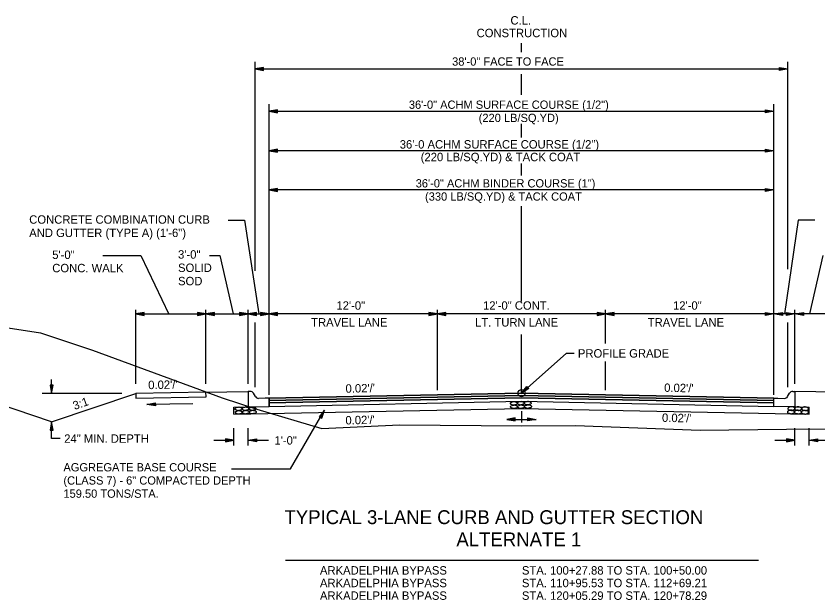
# Model space of a CAD drawing. Extents: x 1001270 to 1003428, y 1840152 to 1842912.
# Drawn here: x 1002318.6 to 1002375.8, y 1842858.7 to 1842900.4 of the extents above; entities that cross this region are included whole.
import ezdxf

# ---------------------------------------------------------------- set-up
doc = ezdxf.new("R2010")
doc.units = 0
for name, color, linetype in [('1', 7, 'Continuous'), ('19', 7, 'Continuous'), ('20', 7, 'Continuous'), ('8', 7, 'Continuous'), ('Level 1', 7, 'Continuous')]:
    doc.layers.add(name, color=color, linetype=linetype)

# ---------------------------------------------------------------- blocks, each defined once
blk = doc.blocks.new('TM')
at = {"layer": '8'}
for p, q in [((-120.309, 21.181), (-119.787, -20.829)), ((0, 0), (-120.309, 21.181)), ((-31.382, 2.945), (-120.176, 10.512)), ((-119.787, -20.829), (0, 0)), ((-119.911, -10.826), (-31.307, -3.057))]:
    blk.add_line(p, q, dxfattribs=at)
blk = doc.blocks.new('ROCKS')
at = {"layer": '1'}
blk.add_spline([(0.013, 0.06), (0.053, 0.053), (0.107, 0.033), (0.133, 0.013), (0.133, -0.007), (0.12, -0.033), (0.107, -0.04), (0.073, -0.053), (0.033, -0.067), (0.013, -0.067), (-0.02, -0.06), (-0.06, -0.053), (-0.087, -0.047), (-0.113, -0.02), (-0.113, -0.007), (-0.107, 0.02), (-0.087, 0.033), (-0.067, 0.047), (-0.033, 0.053), (-0.02, 0.06), (0.013, 0.06)], degree=3, dxfattribs=at)

msp = doc.modelspace()

# ---------------------------------------------------------------- linework, layer by layer
at = {"layer": '19'}
for p, q in [((1002354.656, 1842897.786), (1002354.656, 1842898.437)), ((1002335.655, 1842882.2), (1002335.655, 1842897.096)), ((1002373.655, 1842882.3), (1002373.655, 1842897.096)), ((1002336.256, 1842896.7), (1002335.656, 1842896.596)), ((1002335.656, 1842896.596), (1002373.656, 1842896.596)), ((1002335.656, 1842896.596), (1002336.256, 1842896.49)), ((1002336.256, 1842896.645), (1002335.816, 1842896.611)), ((1002335.816, 1842896.581), (1002336.256, 1842896.54)), ((1002336.256, 1842896.49), (1002336.256, 1842896.7)), ((1002373.056, 1842896.49), (1002373.056, 1842896.7)), ((1002373.056, 1842896.7), (1002373.656, 1842896.596)), ((1002373.056, 1842896.645), (1002373.496, 1842896.611)), ((1002373.656, 1842896.596), (1002373.056, 1842896.49)), ((1002373.496, 1842896.581), (1002373.056, 1842896.54)), ((1002354.656, 1842894.744), (1002354.656, 1842896.226)), ((1002336.655, 1842873.35), (1002336.655, 1842894.068)), ((1002372.655, 1842873.35), (1002372.655, 1842894.068)), ((1002337.256, 1842893.673), (1002336.656, 1842893.568)), ((1002336.656, 1842893.568), (1002337.256, 1842893.463)), ((1002336.656, 1842893.568), (1002372.656, 1842893.568)), ((1002337.256, 1842893.618), (1002336.816, 1842893.583)), ((1002336.816, 1842893.553), (1002337.256, 1842893.513)), ((1002337.256, 1842893.463), (1002337.256, 1842893.673)), ((1002372.056, 1842893.463), (1002372.056, 1842893.673)), ((1002372.056, 1842893.673), (1002372.656, 1842893.568)), ((1002372.056, 1842893.618), (1002372.496, 1842893.583)), ((1002372.656, 1842893.568), (1002372.056, 1842893.463)), ((1002372.496, 1842893.553), (1002372.056, 1842893.513)), ((1002354.655, 1842891.707), (1002354.655, 1842892.671)), ((1002337.255, 1842890.867), (1002336.655, 1842890.762)), ((1002336.655, 1842890.762), (1002337.255, 1842890.657)), ((1002372.655, 1842890.761), (1002336.655, 1842890.761)), ((1002337.255, 1842890.812), (1002336.815, 1842890.777)), ((1002336.815, 1842890.747), (1002337.255, 1842890.707)), ((1002337.255, 1842890.657), (1002337.255, 1842890.867)), ((1002372.055, 1842890.655), (1002372.055, 1842890.865)), ((1002372.055, 1842890.865), (1002372.655, 1842890.76)), ((1002372.055, 1842890.81), (1002372.495, 1842890.775)), ((1002372.655, 1842890.76), (1002372.055, 1842890.655)), ((1002372.495, 1842890.745), (1002372.055, 1842890.705)), ((1002354.655, 1842888.985), (1002354.655, 1842889.836)), ((1002337.255, 1842888.067), (1002336.655, 1842887.962)), ((1002336.655, 1842887.962), (1002337.255, 1842887.857)), ((1002372.655, 1842887.962), (1002336.655, 1842887.962)), ((1002337.255, 1842888.012), (1002336.815, 1842887.977)), ((1002336.815, 1842887.947), (1002337.255, 1842887.907)), ((1002337.255, 1842887.857), (1002337.255, 1842888.067)), ((1002372.055, 1842887.855), (1002372.055, 1842888.065)), ((1002372.055, 1842888.065), (1002372.655, 1842887.96)), ((1002372.055, 1842888.01), (1002372.495, 1842887.975)), ((1002372.655, 1842887.96), (1002372.055, 1842887.855)), ((1002372.495, 1842887.945), (1002372.055, 1842887.905)), ((1002354.655, 1842879.996), (1002354.655, 1842886.809)), ((1002333.736, 1842885.811), (1002334.915, 1842885.811)), ((1002334.915, 1842885.811), (1002335.93, 1842879.119)), ((1002374.386, 1842885.811), (1002373.398, 1842879.119)), ((1002375.565, 1842885.811), (1002374.386, 1842885.811)), ((1002324.791, 1842883.276), (1002327.502, 1842883.276)), ((1002327.502, 1842883.276), (1002329.515, 1842879.105)), ((1002332.407, 1842883.276), (1002333.151, 1842883.276)), ((1002333.151, 1842883.276), (1002334.107, 1842879.119)), ((1002376.15, 1842883.276), (1002375.194, 1842879.119)), ((1002327.155, 1842874.128), (1002327.155, 1842879.419)), ((1002327.755, 1842879.224), (1002327.155, 1842879.119)), ((1002327.155, 1842879.119), (1002336.655, 1842879.119)), ((1002327.155, 1842879.119), (1002327.755, 1842879.014)), ((1002327.755, 1842879.169), (1002327.315, 1842879.134)), ((1002327.315, 1842879.104), (1002327.755, 1842879.064)), ((1002327.755, 1842879.014), (1002327.755, 1842879.224)), ((1002331.555, 1842879.224), (1002331.555, 1842879.014)), ((1002332.155, 1842879.119), (1002331.555, 1842879.224)), ((1002331.995, 1842879.134), (1002331.555, 1842879.169)), ((1002331.555, 1842879.014), (1002332.155, 1842879.119)), ((1002331.555, 1842879.064), (1002331.995, 1842879.104)), ((1002332.155, 1842874.128), (1002332.155, 1842879.419)), ((1002332.755, 1842879.224), (1002332.155, 1842879.119)), ((1002332.155, 1842879.119), (1002332.755, 1842879.014)), ((1002332.755, 1842879.169), (1002332.315, 1842879.134)), ((1002332.315, 1842879.104), (1002332.755, 1842879.064)), ((1002332.755, 1842879.014), (1002332.755, 1842879.224)), ((1002334.555, 1842879.224), (1002334.555, 1842879.014)), ((1002335.155, 1842879.119), (1002334.555, 1842879.224)), ((1002334.995, 1842879.134), (1002334.555, 1842879.169)), ((1002334.555, 1842879.014), (1002335.155, 1842879.119)), ((1002334.555, 1842879.064), (1002334.995, 1842879.104)), ((1002335.155, 1842874.128), (1002335.155, 1842879.419)), ((1002335.755, 1842879.224), (1002335.155, 1842879.119)), ((1002335.155, 1842879.119), (1002335.755, 1842879.014)), ((1002335.755, 1842879.169), (1002335.315, 1842879.134)), ((1002335.315, 1842879.104), (1002335.755, 1842879.064)), ((1002335.755, 1842879.014), (1002335.755, 1842879.224)), ((1002336.055, 1842879.224), (1002336.055, 1842879.014)), ((1002336.655, 1842879.119), (1002336.055, 1842879.224)), ((1002336.495, 1842879.134), (1002336.055, 1842879.169)), ((1002336.055, 1842879.014), (1002336.655, 1842879.119)), ((1002336.055, 1842879.064), (1002336.495, 1842879.104)), ((1002337.255, 1842879.224), (1002336.655, 1842879.119)), ((1002336.655, 1842879.119), (1002337.255, 1842879.014)), ((1002348.655, 1842879.119), (1002336.655, 1842879.119)), ((1002337.255, 1842879.169), (1002336.815, 1842879.134)), ((1002336.815, 1842879.104), (1002337.255, 1842879.064)), ((1002337.255, 1842879.014), (1002337.255, 1842879.224)), ((1002348.055, 1842879.224), (1002348.055, 1842879.014)), ((1002348.655, 1842879.119), (1002348.055, 1842879.224)), ((1002348.495, 1842879.134), (1002348.055, 1842879.169)), ((1002348.055, 1842879.014), (1002348.655, 1842879.119)), ((1002348.055, 1842879.064), (1002348.495, 1842879.104)), ((1002348.655, 1842873.694), (1002348.655, 1842879.419)), ((1002349.255, 1842879.224), (1002348.655, 1842879.119)), ((1002360.655, 1842879.119), (1002348.655, 1842879.119)), ((1002348.655, 1842879.119), (1002349.255, 1842879.014)), ((1002349.255, 1842879.169), (1002348.815, 1842879.134)), ((1002348.815, 1842879.104), (1002349.255, 1842879.064)), ((1002349.255, 1842879.014), (1002349.255, 1842879.224)), ((1002360.055, 1842879.224), (1002360.055, 1842879.014)), ((1002360.655, 1842879.119), (1002360.055, 1842879.224)), ((1002360.495, 1842879.134), (1002360.055, 1842879.169)), ((1002360.055, 1842879.014), (1002360.655, 1842879.119)), ((1002360.055, 1842879.064), (1002360.495, 1842879.104)), ((1002360.655, 1842877.016), (1002360.655, 1842879.419)), ((1002361.255, 1842879.224), (1002360.655, 1842879.119)), ((1002372.655, 1842879.119), (1002360.655, 1842879.119)), ((1002360.655, 1842879.119), (1002361.255, 1842879.014)), ((1002361.255, 1842879.169), (1002360.815, 1842879.134)), ((1002360.815, 1842879.104), (1002361.255, 1842879.064)), ((1002361.255, 1842879.014), (1002361.255, 1842879.224)), ((1002372.055, 1842879.014), (1002372.055, 1842879.224)), ((1002372.055, 1842879.224), (1002372.655, 1842879.119)), ((1002372.055, 1842879.169), (1002372.495, 1842879.134)), ((1002372.655, 1842879.119), (1002372.055, 1842879.014)), ((1002372.495, 1842879.104), (1002372.055, 1842879.064)), ((1002372.655, 1842873.35), (1002372.655, 1842879.419)), ((1002372.655, 1842879.119), (1002373.255, 1842879.224)), ((1002382.155, 1842879.119), (1002372.655, 1842879.119)), ((1002373.255, 1842879.014), (1002372.655, 1842879.119)), ((1002372.815, 1842879.134), (1002373.255, 1842879.169)), ((1002373.255, 1842879.064), (1002372.815, 1842879.104)), ((1002373.255, 1842879.224), (1002373.255, 1842879.014)), ((1002373.555, 1842879.014), (1002373.555, 1842879.224)), ((1002373.555, 1842879.224), (1002374.155, 1842879.119)), ((1002373.555, 1842879.169), (1002373.995, 1842879.134)), ((1002374.155, 1842879.119), (1002373.555, 1842879.014)), ((1002373.995, 1842879.104), (1002373.555, 1842879.064)), ((1002374.155, 1842874.128), (1002374.155, 1842879.419)), ((1002374.155, 1842879.119), (1002374.755, 1842879.224)), ((1002374.755, 1842879.014), (1002374.155, 1842879.119)), ((1002374.315, 1842879.134), (1002374.755, 1842879.169)), ((1002374.755, 1842879.064), (1002374.315, 1842879.104)), ((1002374.755, 1842879.224), (1002374.755, 1842879.014)), ((1002321.15, 1842871.435), (1002299.558, 1842878.632)), ((1002335.655, 1842873.9), (1002335.655, 1842878.5)), ((1002373.655, 1842873.9), (1002373.655, 1842878.5)), ((1002354.655, 1842873.47), (1002354.655, 1842877.649)), ((1002360.655, 1842873.694), (1002360.655, 1842875.719)), ((1002321.255, 1842874.035), (1002321.045, 1842874.035)), ((1002321.045, 1842874.035), (1002321.15, 1842873.435)), ((1002321.095, 1842874.035), (1002321.135, 1842873.595)), ((1002321.15, 1842873.435), (1002321.15, 1842874.438)), ((1002321.15, 1842873.435), (1002321.255, 1842874.035)), ((1002321.165, 1842873.595), (1002321.2, 1842874.035)), ((1002354.655, 1842873.47), (1002355.035, 1842873.946)), ((1002355.035, 1842873.946), (1002355.173, 1842873.79)), ((1002326.16, 1842873.435), (1002320.48, 1842873.435)), ((1002321.15, 1842871.435), (1002327.148, 1842873.435)), ((1002332.147, 1842873.535), (1002327.148, 1842873.435)), ((1002327.148, 1842873.435), (1002327.162, 1842873.102)), ((1002332.147, 1842873.535), (1002335.146, 1842873.595)), ((1002332.161, 1842873.202), (1002332.147, 1842873.535)), ((1002332.147, 1842873.535), (1002332.147, 1842873.535)), ((1002335.322, 1842873.595), (1002335.155, 1842873.595)), ((1002335.155, 1842873.595), (1002335.155, 1842873.261)), ((1002335.684, 1842873.219), (1002335.538, 1842873.47)), ((1002336.655, 1842873.11), (1002354.655, 1842873.47)), ((1002355.173, 1842873.79), (1002354.655, 1842873.47)), ((1002354.655, 1842873.47), (1002372.655, 1842873.11)), ((1002354.767, 1842873.583), (1002355.067, 1842873.903)), ((1002355.14, 1842873.822), (1002354.786, 1842873.565)), ((1002373.627, 1842873.219), (1002373.773, 1842873.47)), ((1002373.989, 1842873.595), (1002374.155, 1842873.595)), ((1002374.155, 1842873.595), (1002374.155, 1842873.261)), ((1002377.156, 1842873.535), (1002374.155, 1842873.595)), ((1002327.162, 1842873.102), (1002332.161, 1842873.202)), ((1002335.155, 1842873.261), (1002335.155, 1842873.08)), ((1002335.155, 1842873.08), (1002335.155, 1842872.496)), ((1002336.371, 1842873.104), (1002335.905, 1842873.095)), ((1002336.655, 1842873.11), (1002336.371, 1842873.104)), ((1002336.371, 1842873.104), (1002336.371, 1842873.104)), ((1002336.371, 1842873.104), (1002336.371, 1842873.104)), ((1002336.655, 1842872.943), (1002354.655, 1842873.303)), ((1002336.655, 1842872.776), (1002354.655, 1842873.136)), ((1002336.655, 1842872.526), (1002354.655, 1842872.886)), ((1002354.655, 1842873.303), (1002372.655, 1842872.943)), ((1002354.655, 1842873.136), (1002372.655, 1842872.776)), ((1002354.655, 1842873.136), (1002354.655, 1842873.136)), ((1002354.655, 1842872.886), (1002372.655, 1842872.526)), ((1002372.655, 1842873.11), (1002372.94, 1842873.104)), ((1002372.94, 1842873.104), (1002372.94, 1842873.104)), ((1002372.94, 1842873.104), (1002372.94, 1842873.104)), ((1002372.94, 1842873.104), (1002373.405, 1842873.095)), ((1002374.155, 1842873.261), (1002374.155, 1842873.08)), ((1002374.155, 1842873.08), (1002374.155, 1842872.497)), ((1002334.155, 1842872.476), (1002335.155, 1842872.496)), ((1002334.155, 1842871.976), (1002334.155, 1842872.476)), ((1002334.155, 1842871.976), (1002354.655, 1842872.386)), ((1002335.155, 1842872.496), (1002336.655, 1842872.526)), ((1002338.186, 1842868.079), (1002340.617, 1842872.255)), ((1002340.617, 1842872.255), (1002340.225, 1842871.788)), ((1002340.406, 1842871.685), (1002340.617, 1842872.255)), ((1002354.655, 1842872.386), (1002375.155, 1842871.976)), ((1002372.655, 1842872.776), (1002372.655, 1842872.776)), ((1002372.655, 1842872.526), (1002372.655, 1842872.776)), ((1002374.155, 1842872.497), (1002372.655, 1842872.526)), ((1002374.155, 1842872.496), (1002375.155, 1842872.476)), ((1002375.155, 1842871.976), (1002375.155, 1842872.476)), ((1002340.225, 1842871.788), (1002340.406, 1842871.685)), ((1002340.527, 1842872.123), (1002340.272, 1842871.764)), ((1002340.364, 1842871.71), (1002340.551, 1842872.109)), ((1002354.208, 1842871.702), (1002353.608, 1842871.597)), ((1002354.208, 1842871.492), (1002354.208, 1842871.702)), ((1002354.655, 1842872.194), (1002354.655, 1842871.371)), ((1002355.103, 1842871.492), (1002355.103, 1842871.702)), ((1002355.103, 1842871.702), (1002355.703, 1842871.597)), ((1002321.15, 1842871.435), (1002321.045, 1842870.835)), ((1002321.135, 1842871.275), (1002321.1, 1842870.835)), ((1002321.255, 1842870.835), (1002321.15, 1842871.435)), ((1002321.15, 1842870.229), (1002321.15, 1842871.435)), ((1002321.205, 1842870.835), (1002321.165, 1842871.275)), ((1002353.608, 1842871.597), (1002354.208, 1842871.492)), ((1002353.608, 1842871.597), (1002355.703, 1842871.597)), ((1002354.208, 1842871.647), (1002353.768, 1842871.612)), ((1002353.768, 1842871.582), (1002354.208, 1842871.542)), ((1002355.103, 1842871.647), (1002355.543, 1842871.612)), ((1002355.703, 1842871.597), (1002355.103, 1842871.492)), ((1002355.543, 1842871.582), (1002355.103, 1842871.542)), ((1002321.045, 1842870.835), (1002321.255, 1842870.835)), ((1002334.155, 1842869.73), (1002334.155, 1842870.969)), ((1002335.155, 1842869.73), (1002335.155, 1842870.969)), ((1002374.155, 1842869.73), (1002374.155, 1842870.969)), ((1002375.155, 1842869.73), (1002375.155, 1842870.969)), ((1002321.75, 1842870.229), (1002321.15, 1842870.229)), ((1002332.707, 1842870.109), (1002334.155, 1842870.109)), ((1002332.707, 1842870.109), (1002334.155, 1842870.109)), ((1002333.555, 1842870.214), (1002333.555, 1842870.004)), ((1002334.155, 1842870.109), (1002333.555, 1842870.214)), ((1002333.555, 1842870.214), (1002333.555, 1842870.004)), ((1002334.155, 1842870.109), (1002333.555, 1842870.214)), ((1002333.995, 1842870.124), (1002333.555, 1842870.159)), ((1002333.995, 1842870.124), (1002333.555, 1842870.159)), ((1002333.555, 1842870.004), (1002334.155, 1842870.109)), ((1002333.555, 1842870.004), (1002334.155, 1842870.109)), ((1002333.555, 1842870.054), (1002333.995, 1842870.094)), ((1002333.555, 1842870.054), (1002333.995, 1842870.094)), ((1002335.155, 1842870.109), (1002335.755, 1842870.214)), ((1002335.155, 1842870.109), (1002335.755, 1842870.214)), ((1002335.755, 1842870.004), (1002335.155, 1842870.109)), ((1002335.155, 1842870.109), (1002336.604, 1842870.109)), ((1002335.755, 1842870.004), (1002335.155, 1842870.109)), ((1002335.155, 1842870.109), (1002336.604, 1842870.109)), ((1002335.315, 1842870.124), (1002335.755, 1842870.159)), ((1002335.315, 1842870.124), (1002335.755, 1842870.159)), ((1002335.755, 1842870.054), (1002335.315, 1842870.094)), ((1002335.755, 1842870.054), (1002335.315, 1842870.094)), ((1002335.755, 1842870.214), (1002335.755, 1842870.004)), ((1002335.755, 1842870.214), (1002335.755, 1842870.004)), ((1002372.707, 1842870.109), (1002374.155, 1842870.109)), ((1002372.707, 1842870.109), (1002374.155, 1842870.109)), ((1002373.555, 1842870.214), (1002373.555, 1842870.004)), ((1002374.155, 1842870.109), (1002373.555, 1842870.214)), ((1002373.555, 1842870.214), (1002373.555, 1842870.004)), ((1002374.155, 1842870.109), (1002373.555, 1842870.214)), ((1002373.995, 1842870.124), (1002373.555, 1842870.159)), ((1002373.995, 1842870.124), (1002373.555, 1842870.159)), ((1002373.555, 1842870.004), (1002374.155, 1842870.109)), ((1002373.555, 1842870.004), (1002374.155, 1842870.109)), ((1002373.555, 1842870.054), (1002373.995, 1842870.094)), ((1002373.555, 1842870.054), (1002373.995, 1842870.094)), ((1002375.155, 1842870.109), (1002375.755, 1842870.214)), ((1002375.155, 1842870.109), (1002375.755, 1842870.214)), ((1002375.755, 1842870.004), (1002375.155, 1842870.109)), ((1002375.155, 1842870.109), (1002376.604, 1842870.109)), ((1002375.755, 1842870.004), (1002375.155, 1842870.109)), ((1002375.155, 1842870.109), (1002376.604, 1842870.109)), ((1002375.315, 1842870.124), (1002375.755, 1842870.159)), ((1002375.315, 1842870.124), (1002375.755, 1842870.159)), ((1002375.755, 1842870.054), (1002375.315, 1842870.094)), ((1002375.755, 1842870.054), (1002375.315, 1842870.094)), ((1002375.755, 1842870.214), (1002375.755, 1842870.004)), ((1002375.755, 1842870.214), (1002375.755, 1842870.004)), ((1002333.972, 1842868.08), (1002338.186, 1842868.079)), ((1002337.823, 1842861.556), (1002371.543, 1842861.556)), ((1002339.796, 1842861.556), (1002369.528, 1842861.556))]:
    msp.add_line(p, q, dxfattribs=at)
for points in [[(1002312.476, 1842878.646), (1002316.166, 1842878.422), (1002320.348, 1842877.772), (1002324.071, 1842876.539), (1002333.313, 1842873.14), (1002335.792, 1842872.318), (1002340.406, 1842870.959), (1002345.958, 1842871.203), (1002354.686, 1842871.131), (1002358.509, 1842871.154), (1002367.384, 1842870.827), (1002373.548, 1842870.896), (1002380.3, 1842870.96), (1002385.837, 1842869.957), (1002390.452, 1842869.363), (1002395.437, 1842869.328)], [(1002358.417, 1842876.305), (1002357.847, 1842876.305), (1002354.655, 1842873.47)], [(1002354.655, 1842873.136), (1002336.655, 1842872.776), (1002336.655, 1842872.526)], [(1002336.655, 1842872.526), (1002336.655, 1842872.693), (1002336.655, 1842872.943), (1002336.655, 1842873.11)], [(1002336.655, 1842872.526), (1002354.655, 1842872.886), (1002372.655, 1842872.526)], [(1002372.655, 1842872.776), (1002354.655, 1842873.136)], [(1002372.655, 1842872.526), (1002372.655, 1842872.693), (1002372.655, 1842872.943), (1002372.655, 1842873.11)]]:
    msp.add_lwpolyline(points, dxfattribs=at)
for points in [[(1002354.655, 1842873.47), (1002336.655, 1842873.11), (1002336.655, 1842872.943), (1002354.655, 1842873.303), (1002372.655, 1842872.943), (1002372.655, 1842873.11)], [(1002354.655, 1842873.303), (1002336.655, 1842872.943), (1002336.655, 1842872.776), (1002354.655, 1842873.136), (1002372.655, 1842872.776), (1002372.655, 1842872.943)]]:
    msp.add_lwpolyline(points, close=True, dxfattribs=at)
msp.add_circle((1002354.655, 1842873.47), 0.25, dxfattribs=at)
for centre, start, end in [((1002335.322, 1842873.345), 30.1619, 90), ((1002373.989, 1842873.345), 90, 149.8381), ((1002335.9, 1842873.345), 210.1635, 271.1458), ((1002373.41, 1842873.345), 268.8542, 329.8365)]:
    msp.add_arc(centre, 0.25, start, end, dxfattribs=at)
at = {"layer": '20'}
msp.add_line((1002331.216, 1842872.719), (1002327.946, 1842872.655), dxfattribs=at)

# ---------------------------------------------------------------- block references
at = {"layer": '19', "xscale": 0.0050063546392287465, "yscale": -0.0050063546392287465, "rotation": -178.8781640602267}
msp.add_blockref('TM', (1002327.945, 1842872.652), dxfattribs=at)
at = {"layer": 'Level 1', "xscale": 2.0116542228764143}
for p, yscale, rotation in [((1002354.13, 1842872.75), -2.0116542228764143, -178.25539552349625), ((1002354.626, 1842872.76), -2.0116542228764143, -178.25539552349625), ((1002355.11, 1842872.765), -2.0116542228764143, -178.25539552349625), ((1002334.503, 1842872.357), -2.0116542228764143, -178.25539552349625), ((1002334.519, 1842872.109), -2.0116542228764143, -178.25539552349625), ((1002334.999, 1842872.366), -2.0116542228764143, -178.25539552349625), ((1002335.014, 1842872.119), -2.0116542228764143, -178.25539552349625), ((1002335.483, 1842872.371), -2.0116542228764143, -178.25539552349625), ((1002335.507, 1842872.127), -2.0116542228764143, -178.25539552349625), ((1002354.146, 1842872.502), -2.0116542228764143, -178.25539552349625), ((1002354.642, 1842872.512), -2.0116542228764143, -178.25539552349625), ((1002355.134, 1842872.521), -2.0116542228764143, -178.25539552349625), ((1002373.856, 1842872.134), 2.0116542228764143, -1.7446044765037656), ((1002373.881, 1842872.379), 2.0116542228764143, -1.7446044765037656), ((1002374.349, 1842872.126), 2.0116542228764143, -1.7446044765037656), ((1002374.364, 1842872.374), 2.0116542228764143, -1.7446044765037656), ((1002374.845, 1842872.116), 2.0116542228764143, -1.7446044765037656), ((1002374.86, 1842872.364), 2.0116542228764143, -1.7446044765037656)]:
    msp.add_blockref('ROCKS', p, dxfattribs=dict(at, yscale=yscale, rotation=rotation))

# ---------------------------------------------------------------- texts
at = {"layer": '19'}
for s, height, p in [('C.L.', 0.6, (1002353.868, 1842899.755)), ('CONSTRUCTION', 0.6, (1002351.451, 1842898.855)), ('38\'-0" FACE TO FACE', 0.59001, (1002349.707, 1842896.826)), ('36\'-0" ACHM SURFACE COURSE (1/2")', 0.59001, (1002346.623, 1842893.747)), ('(220 LB/SQ.YD)', 0.59001, (1002351.603, 1842892.807)), ('36\'-0 ACHM SURFACE COURSE (1/2")', 0.6, (1002345.973, 1842890.912)), ('(220 LB/SQ.YD) & TACK COAT', 0.6, (1002347.468, 1842890.012)), ('36\'-0" ACHM BINDER COURSE (1")', 0.59001, (1002347.11, 1842888.138)), ('(330 LB/SQ.YD) & TACK COAT', 0.59001, (1002347.777, 1842887.198)), ('12\'-0"', 0.6, (1002341.458, 1842879.419)), ('12\'-0" CONT.', 0.6, (1002351.911, 1842879.419)), ('12\'-0"', 0.6, (1002365.458, 1842879.419)), ('TRAVEL LANE', 0.6, (1002339.655, 1842878.219)), ('LT. TURN LANE', 0.6, (1002351.339, 1842878.219)), ('TRAVEL LANE', 0.6, (1002363.655, 1842878.219)), ('24" MIN. DEPTH', 0.6, (1002322.05, 1842869.929))]:
    msp.add_text(s, height=height, dxfattribs=at).set_placement(p)
for s, height, rotation, p in [('CONCRETE COMBINATION CURB', 0.6, 360, (1002319.553, 1842885.552)), ('AND GUTTER (TYPE A) (1\'-6")', 0.6, 360, (1002319.553, 1842884.602)), ('3\'-0"', 0.6, 360, (1002330.165, 1842883.061)), ('5\'-0"', 0.6, 360, (1002321.195, 1842883.039)), ('CONC. WALK', 0.6, 360, (1002321.195, 1842882.089)), ('SOLID ', 0.6, 360, (1002330.165, 1842882.111)), ('SOD', 0.6, 360, (1002330.165, 1842881.161)), ('PROFILE GRADE', 0.6, 360, (1002358.676, 1842876.005)), ("0.02'/'", 0.6, 1.1496, (1002328.044, 1842873.753)), ("0.02'/'", 0.6, 1.1458, (1002342.114, 1842873.497)), ("0.02'/'", 0.6, 358.8542, (1002364.822, 1842873.565)), ('3:1', 0.6, 19.5057, (1002322.793, 1842872.264)), ("0.02'/'", 0.6, 1.1458, (1002342.104, 1842871.234)), ("0.02'/'", 0.6, 358.8542, (1002364.666, 1842871.423)), ('1\'-0"', 0.6, 360, (1002337.039, 1842869.801)), ('AGGREGATE BASE COURSE', 0.59001, 359.9954, (1002321.993, 1842867.889)), ('(CLASS 7) - 6" COMPACTED DEPTH', 0.59001, 359.9954, (1002321.993, 1842866.949)), ('159.50 TONS/STA.', 0.59001, 359.9954, (1002321.993, 1842866.009)), ('TYPICAL 3-LANE CURB AND GUTTER SECTION', 0.98999, 359.9954, (1002337.752, 1842864.13)), ('ALTERNATE 1', 0.98999, 359.9954, (1002350.01, 1842862.545)), ('ARKADELPHIA BYPASS ', 0.6, 359.9954, (1002340.283, 1842860.531)), ('STA. 100+27.88 TO STA. 100+50.00', 0.6, 359.9954, (1002354.683, 1842860.53)), ('ARKADELPHIA BYPASS ', 0.6, 359.9954, (1002340.283, 1842859.631)), ('STA. 110+95.53 TO STA. 112+69.21', 0.6, 359.9954, (1002354.683, 1842859.63)), ('ARKADELPHIA BYPASS', 0.6, 359.9954, (1002340.283, 1842858.731)), ('STA. 120+05.29 TO STA. 120+78.29', 0.6, 359.9954, (1002354.683, 1842858.73))]:
    msp.add_text(s, height=height, rotation=rotation, dxfattribs=at).set_placement(p)

doc.saveas('drawing.dxf')
